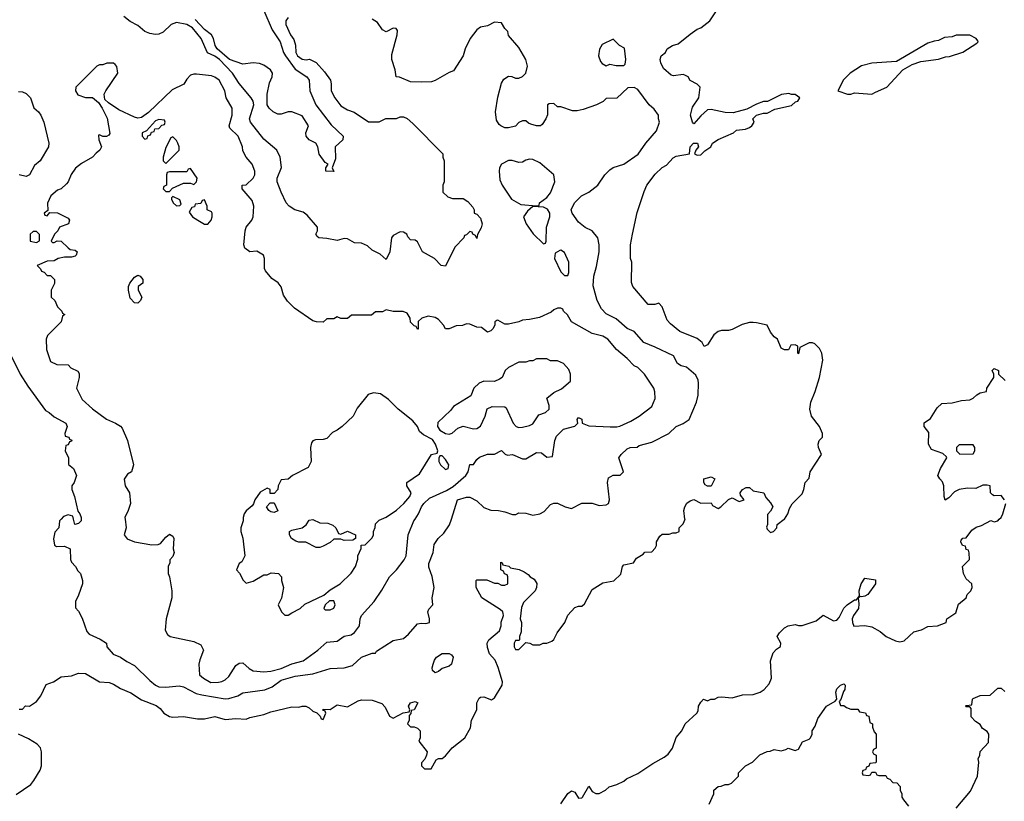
# Model space of a CAD drawing. Header units: inches. Extents: x 2348352 to 2479776, y 460422 to 613655.
# Tile 310 of 590: x 2392873 to 2398507, y 578387 to 582857. Entities that reach past the tile are written whole.
import ezdxf

# ---------------------------------------------------------------- set-up
doc = ezdxf.new("R2010")
doc.units = ezdxf.units.IN
doc.header["$MEASUREMENT"] = 0
doc.layers.add('C3597', color=7, linetype='Continuous')
doc.layers.add('C3598', color=7, linetype='Continuous')

msp = doc.modelspace()

# ---------------------------------------------------------------- linework, layer by layer
at = {"layer": 'C3597', "color": 4}
for points, elevation in [([(2392870, 578914), (2392890, 578914), (2392907.3, 578932.7), (2392930, 578931.3), (2392970, 578957.3), (2392995.1, 578990), (2393024.7, 579055.3), (2393066, 579070), (2393110, 579098), (2393170, 579104), (2393210, 579118.8), (2393250, 579118), (2393330, 579070.5), (2393385.8, 579065.8), (2393410, 579057.3), (2393450, 579031.3), (2393510, 579006.8), (2393570, 578966), (2393654.4, 578934.4), (2393678, 578918), (2393698, 578890), (2393730, 578870.8), (2393750, 578867.3), (2393810, 578871), (2393890, 578858.8), (2393930, 578858.8), (2393990, 578871), (2394050, 578854.8), (2394110, 578861), (2394170, 578856), (2394190, 578866), (2394270, 578882.8), (2394310, 578898), (2394430, 578926), (2394470, 578924.7), (2394490, 578931.3), (2394510, 578931.3), (2394530, 578922), (2394550, 578902), (2394572.7, 578892.7), (2394592.7, 578872.7), (2394598, 578858), (2394610, 578854), (2394626, 578890), (2394622, 578902), (2394607.3, 578907.3), (2394610, 578914), (2394650, 578912), (2394690, 578938), (2394750, 578926.8), (2394810, 578961), (2394830, 578966.8), (2394890, 578964.7), (2394945.4, 578945.4), (2394965.4, 578925.4), (2394990, 578874), (2395010, 578862), (2395068.4, 578891.6), (2395102, 578898), (2395106, 578910), (2395098, 578930), (2395108.7, 578950), (2395136.9, 578956.9), (2395151.3, 578950), (2395131.1, 578908.9), (2395114, 578906), (2395111.6, 578888.4), (2395102, 578878), (2395102, 578850), (2395092, 578830), (2395110, 578812), (2395130, 578812), (2395150, 578804.7), (2395164.7, 578790), (2395164.7, 578750), (2395158, 578730), (2395204.7, 578670), (2395202, 578650), (2395191.6, 578628.4), (2395172.7, 578607.3), (2395172, 578590), (2395190, 578572), (2395227.3, 578572.7), (2395256.4, 578623.6), (2395268.9, 578631.1), (2395290, 578631.3), (2395310, 578646), (2395347.3, 578692.7), (2395421.2, 578750), (2395452.5, 578807.5), (2395459.3, 578850), (2395489, 578910), (2395488.7, 578950), (2395503.1, 578976.9), (2395510, 578982), (2395530, 578984.7), (2395572.9, 578967.1), (2395590, 578978), (2395634, 579050), (2395635.3, 579070), (2395611.8, 579151.8), (2395593.8, 579193.8), (2395561.2, 579230), (2395550, 579266), (2395549.2, 579290.8), (2395558, 579310), (2395618, 579362), (2395628.7, 579390), (2395629.1, 579410.9), (2395642, 579450), (2395640.4, 579460.4), (2395638, 579470), (2395623.1, 579483.1), (2395518, 579550), (2395486, 579610), (2395486, 579650), (2395490, 579654), (2395547.3, 579652.7), (2395590, 579634), (2395610, 579634), (2395630, 579622), (2395650, 579622), (2395666, 579630), (2395666, 579670), (2395662, 579682), (2395647.3, 579687.3), (2395642, 579702), (2395626, 579710), (2395626, 579754), (2395634, 579750), (2395638, 579738), (2395671.6, 579731.6), (2395682, 579722), (2395731.6, 579711.6), (2395759.6, 579699.6), (2395783.6, 579683.6), (2395794, 579670), (2395816.9, 579656.9), (2395831.6, 579631.6), (2395831.3, 579610), (2395822, 579590), (2395756.9, 579523.1), (2395745.4, 579494.6), (2395738, 579430), (2395744.7, 579410), (2395743.6, 579356.4), (2395734, 579330), (2395734, 579310), (2395730, 579306), (2395710, 579306), (2395702, 579290), (2395702, 579270), (2395710, 579254), (2395730, 579254), (2395770, 579294), (2395791.6, 579291.6), (2395810, 579282), (2395850, 579282), (2395868.9, 579291.1), (2395890, 579291.3), (2395918, 579302), (2395930, 579312), (2395949.4, 579350.6), (2395993.2, 579410), (2396009.5, 579450.5), (2396050, 579494), (2396070, 579502), (2396090, 579502), (2396104.7, 579515.3), (2396150, 579598), (2396210, 579636), (2396273.2, 579646.8), (2396313.6, 579686.4), (2396322, 579730), (2396330, 579738), (2396386, 579750), (2396403.1, 579776.9), (2396440.4, 579799.6), (2396450, 579812), (2396490, 579814), (2396510, 579834), (2396518, 579850), (2396518, 579870), (2396536.4, 579903.6), (2396550, 579914), (2396590, 579914), (2396610, 579922), (2396630, 579922), (2396646, 579930), (2396646, 579950), (2396670, 579974), (2396680.4, 579999.6), (2396680.3, 580000)], 104), ([(2393109.9, 580000), (2393101, 579990), (2393098, 579950), (2393074, 579926), (2393066.8, 579886.8), (2393072, 579852), (2393083.6, 579843.6), (2393130, 579846), (2393162, 579830), (2393164.7, 579770), (2393170, 579754), (2393192, 579730), (2393205.4, 579705.4), (2393222, 579690), (2393232, 579650), (2393232, 579630), (2393210, 579566), (2393192, 579530), (2393192.7, 579492.7), (2393210, 579474), (2393230, 579434), (2393256.9, 579356.9), (2393270, 579342), (2393334.4, 579314.4), (2393370, 579291.3), (2393372, 579270), (2393408.1, 579228.1), (2393450, 579211), (2393486.2, 579186.2), (2393530, 579164), (2393617.1, 579077.1), (2393650, 579050.6), (2393670, 579041.6), (2393710, 579039.3), (2393786.8, 579046.8), (2393810, 579041), (2393883.7, 579003.7), (2393914.9, 578994.9), (2394050, 578972.4), (2394070, 578974.4), (2394122, 578990), (2394150, 579006.8), (2394275.2, 579024.8), (2394318.5, 579041.5), (2394370, 579078.4), (2394450, 579103), (2394550, 579114.9), (2394650, 579146.8), (2394730, 579150.8), (2394777.5, 579162.5), (2394830, 579211.3), (2394890, 579234), (2394910, 579234), (2394915.3, 579244.7), (2395010, 579306), (2395070, 579318), (2395098, 579342), (2395150, 579401), (2395170, 579406), (2395197.2, 579402.8), (2395218, 579410), (2395219, 579430), (2395208.7, 579470), (2395214.6, 579485.4), (2395238, 579510), (2395234, 579550), (2395245.1, 579610), (2395232.9, 579672.9), (2395214, 579726), (2395214, 579746), (2395239, 579810), (2395245.6, 579854.4), (2395268.7, 579890), (2395300.2, 579919.8), (2395332.9, 579967.1), (2395343.3, 580000)], 108), ([(2393224.7, 580000), (2393224.7, 579990), (2393210, 579975.3), (2393189.1, 579969.1), (2393182.1, 580000)], 108), ([(2393476.7, 580000), (2393482.8, 579950), (2393471.3, 579910), (2393488.3, 579888.3), (2393530, 579870.7), (2393630, 579853), (2393665.6, 579854.4), (2393679.3, 579860.7), (2393710, 579898), (2393730, 579914.8), (2393750, 579902), (2393754.8, 579890), (2393752, 579830), (2393758, 579810), (2393750, 579786), (2393732.7, 579767.3), (2393732, 579750), (2393722, 579730), (2393722, 579690), (2393731.1, 579671.1), (2393744.7, 579590), (2393744.7, 579550), (2393711.3, 579430), (2393705.4, 579365.4), (2393719.6, 579339.6), (2393734, 579330), (2393870, 579301), (2393910, 579282), (2393924.7, 579250), (2393904, 579196), (2393898.8, 579170), (2393902.8, 579110), (2393924.7, 579090), (2393966.2, 579066.2), (2394010, 579067.3), (2394030, 579070.8), (2394050, 579081), (2394070, 579101), (2394110, 579162.8), (2394130, 579177.3), (2394150, 579178.8), (2394185.5, 579145.5), (2394210, 579133.4), (2394270, 579127.3), (2394310.7, 579130.7), (2394370, 579146.7), (2394430, 579172.4), (2394495.3, 579190), (2394579, 579250), (2394630, 579296), (2394690, 579302.8), (2394730, 579331), (2394770, 579338.8), (2394790, 579351), (2394817.2, 579390), (2394821.2, 579430), (2394828.7, 579450), (2394902, 579530), (2394945.6, 579594.4), (2394989, 579670), (2395028.7, 579710), (2395072.9, 579767.1), (2395084, 579790), (2395096, 579910), (2395129.5, 579990), (2395136.1, 580000)], 112), ([(2394151.3, 580000), (2394151.3, 579990), (2394138, 579950), (2394138, 579930), (2394151.1, 579891.1), (2394162, 579790), (2394143.6, 579756.4), (2394130, 579746), (2394114, 579710), (2394131.6, 579691.6), (2394151.6, 579651.6), (2394170, 579634), (2394210, 579644.7), (2394270, 579682), (2394290, 579682), (2394312.7, 579692.7), (2394354, 579690), (2394372, 579670), (2394372, 579650), (2394382, 579610), (2394371.1, 579548.9), (2394352, 579510), (2394372, 579470), (2394390, 579452), (2394410, 579452), (2394430, 579464.7), (2394478, 579490), (2394505.6, 579514.4), (2394614, 579566), (2394650, 579596), (2394708, 579630), (2394770, 579692), (2394795.3, 579730), (2394808.4, 579771.6), (2394808.9, 579791.1), (2394827.3, 579832.7), (2394828, 579852), (2394850, 579854), (2394890, 579894), (2394898, 579910), (2394898, 579930), (2394907.3, 579952.7), (2394910, 579974), (2394930, 579994), (2394944.1, 580000)], 116), ([(2395970, 578371.3), (2396009.6, 578430.4), (2396030, 578446), (2396050, 578438), (2396070, 578404.7), (2396090, 578406), (2396094, 578410), (2396130, 578474), (2396150, 578442), (2396170, 578432), (2396190, 578432), (2396226, 578450), (2396246, 578470), (2396290, 578482), (2396330, 578502), (2396344.7, 578515.3), (2396410, 578546), (2396496.5, 578603.5), (2396562, 578638), (2396584.7, 578655.3), (2396608.7, 578690), (2396630, 578752), (2396662, 578790), (2396682, 578830), (2396748, 578890), (2396756.4, 578903.6), (2396758, 578930), (2396770, 578954), (2396786, 578970), (2396810, 578962), (2396828.9, 578971.1), (2396848.4, 578971.6), (2396870, 578982), (2396890, 578984.7), (2396950, 578978), (2397010, 578996), (2397070, 578998), (2397110, 579011.3), (2397133.2, 579026.8), (2397162, 579058), (2397175.3, 579090), (2397168.7, 579190), (2397184, 579236), (2397203.1, 579256.9), (2397227.3, 579272.7), (2397228, 579290), (2397208, 579330), (2397222, 579350), (2397250, 579378), (2397270, 579391), (2397310, 579398), (2397330, 579391.3), (2397350, 579391.3), (2397430, 579418), (2397470, 579451.3), (2397530, 579418), (2397550, 579422), (2397563.1, 579436.9), (2397590, 579492), (2397609.1, 579510.9), (2397650, 579538), (2397662, 579538), (2397678, 579562), (2397677.2, 579590), (2397688.7, 579630), (2397710, 579662), (2397770, 579654), (2397771.3, 579630), (2397726, 579570), (2397710, 579559.3), (2397690, 579555.3), (2397682, 579558), (2397671.6, 579548.4), (2397675.5, 579515.5), (2397672.7, 579490), (2397644.7, 579450), (2397636, 579430), (2397638, 579410), (2397647.3, 579387.3), (2397710, 579392.7), (2397750, 579383.8), (2397797.1, 579357.1), (2397832, 579330), (2397884.1, 579304.1), (2397910, 579299.1), (2397934.9, 579305.1), (2397990, 579356), (2398032.7, 579367.3), (2398070, 579386.8), (2398126, 579390), (2398175.3, 579410), (2398178, 579430), (2398230, 579464.7), (2398246.2, 579513.8), (2398288.7, 579550), (2398295.3, 579570), (2398315.3, 579590), (2398324, 579610), (2398321.2, 579630), (2398290, 579659), (2398273.2, 579690), (2398269, 579730), (2398308, 579770), (2398307.3, 579807.3), (2398302, 579822), (2398290, 579826), (2398286, 579846), (2398268, 579850), (2398258, 579870), (2398260.4, 579879.6), (2398270, 579892), (2398290, 579894), (2398322, 579938), (2398345.6, 579954.4), (2398376.5, 579963.5), (2398430, 579992), (2398450, 579984.7), (2398470, 579991.3), (2398478.7, 580000)], 96), ([(2397152.3, 580000), (2397152, 579970), (2397146, 579954), (2397150, 579942), (2397170, 579924.7), (2397186, 579930), (2397206, 579950), (2397208, 579970), (2397248.6, 580000)], 104), ([(2396818, 578370), (2396846, 578430), (2396846, 578450), (2396870, 578472), (2396887.3, 578472.7), (2396910, 578482), (2396930, 578482), (2396946, 578490), (2396986, 578530), (2396986, 578550), (2397026, 578590), (2397066, 578610), (2397108.4, 578651.6), (2397150, 578672), (2397167.3, 578672.7), (2397190, 578682), (2397230, 578676), (2397257.2, 578682.8), (2397270, 578691), (2397310, 578678), (2397330, 578684.7), (2397353.2, 578726.8), (2397390, 578742), (2397398, 578750), (2397408, 578770), (2397408, 578790), (2397424.7, 578815.3), (2397440.5, 578859.5), (2397489.6, 578930.4), (2397540.4, 578959.6), (2397548.4, 578971.6), (2397544, 579010), (2397549.3, 579030), (2397570, 579051.3), (2397590, 579058), (2397596, 579050), (2397594.8, 579025.2), (2397586.4, 579013.6), (2397572, 578968), (2397562, 578958), (2397570, 578934), (2397590, 578934), (2397603.6, 578923.6), (2397630, 578914), (2397670, 578914), (2397678, 578898), (2397712.7, 578892.7), (2397718, 578878), (2397732.7, 578872.7), (2397738, 578838), (2397754, 578830), (2397754, 578810), (2397763.6, 578783.6), (2397774, 578770), (2397774, 578690), (2397758, 578682), (2397754, 578670), (2397758, 578658), (2397774, 578650), (2397774, 578610), (2397770, 578606), (2397738, 578602), (2397732.7, 578587.3), (2397718, 578582), (2397712.7, 578567.3), (2397698, 578562), (2397694, 578550), (2397698, 578538), (2397730, 578534), (2397742, 578538), (2397750, 578554), (2397770, 578554), (2397778, 578538), (2397790, 578534), (2397830, 578534), (2397838, 578518), (2397852.7, 578512.7), (2397870, 578494), (2397892.7, 578492.7), (2397911.6, 578471.6), (2397912, 578450), (2397922, 578430), (2397922, 578410), (2397930, 578394), (2397959.6, 578359.6)], 92), ([(2398232.1, 578347.9), (2398314.8, 578445.2), (2398354, 578530), (2398362, 578610), (2398358, 578630), (2398368, 578650), (2398368.4, 578671.6), (2398416.4, 578723.6), (2398418, 578770), (2398410, 578786), (2398383.1, 578803.1), (2398370, 578826), (2398343.1, 578843.1), (2398318, 578870), (2398318, 578918), (2398310, 578926), (2398290, 578926), (2398286, 578930), (2398290, 578934), (2398322, 578938), (2398326, 578970), (2398330, 578974), (2398370, 578992), (2398427.3, 578992.7), (2398470, 579034), (2398490, 579034), (2398510, 579014)], 92), ([(2392853.8, 578426.2), (2392936.6, 578483.4), (2392954.9, 578505.1), (2392990, 578564.7), (2392997.2, 578590), (2392999, 578650), (2392999, 578670), (2392992.5, 578692.5), (2392972.5, 578712.5), (2392923.2, 578743.2), (2392866, 578770)], 104)]:
    msp.add_lwpolyline(points, dxfattribs=dict(at, elevation=elevation))
for points, elevation in [([(2394710, 579914), (2394750, 579931.3), (2394794, 579910), (2394794, 579890), (2394779.6, 579880.4), (2394730, 579878), (2394710, 579886), (2394670, 579886), (2394650, 579866), (2394610, 579846), (2394590, 579838), (2394570, 579838), (2394510, 579868.7), (2394470, 579869), (2394453.6, 579873.6), (2394428.7, 579890), (2394418, 579910), (2394418, 579930), (2394430, 579938), (2394490, 579951), (2394512.9, 579967.1), (2394530, 579994), (2394550, 579998), (2394590, 579978.8), (2394636.9, 579976.9), (2394665.4, 579965.4), (2394682, 579950), (2394698, 579918)], 116), ([(2394670, 579534), (2394646, 579534), (2394622, 579510), (2394614, 579490), (2394622, 579482), (2394650, 579481), (2394670, 579491.3), (2394679.3, 579510)], 116), ([(2395250, 579122), (2395235.3, 579135.3), (2395234, 579150), (2395239.3, 579170), (2395247.2, 579192.8), (2395259, 579210), (2395290, 579231.3), (2395330, 579231.3), (2395343.6, 579223.6), (2395354, 579210), (2395344.7, 579170), (2395330, 579159), (2395290, 579145.2), (2395270, 579129)], 104)]:
    msp.add_lwpolyline(points, close=True, dxfattribs=dict(at, elevation=elevation))
at = {"layer": 'C3598', "color": 4}
for points, elevation in [([(2394270.6, 582910), (2394318.9, 582798.9), (2394364.6, 582730), (2394383.1, 582670), (2394394, 582650), (2394450, 582573), (2394517.3, 582530), (2394530.4, 582510.4), (2394533, 582450), (2394567.3, 582370), (2394654.9, 582254.9), (2394724.7, 582190), (2394722, 582170), (2394678, 582130), (2394679.8, 582060.2), (2394662, 582010), (2394670, 581988), (2394626, 581990), (2394626, 582010), (2394638, 582030), (2394620.9, 582040.9), (2394586.9, 582086.9), (2394579.1, 582130), (2394567.8, 582150), (2394529.6, 582170), (2394512.4, 582190), (2394511.1, 582210), (2394525.6, 582250), (2394490, 582307.3), (2394430, 582329.3), (2394410, 582329.3), (2394370, 582316), (2394350, 582316), (2394324, 582330), (2394301.2, 582350), (2394289.5, 582370), (2394289.5, 582430), (2394303.7, 582496.3), (2394317.2, 582530), (2394319, 582550), (2394308.7, 582570), (2394270, 582597.2), (2394245.6, 582605.6), (2394209.2, 582609.2), (2394150, 582602.9), (2394073.2, 582630), (2394003, 582690), (2393991.3, 582710), (2393982.3, 582750), (2393970.6, 582770.6), (2393930, 582801.1), (2393878, 582858)], 104), ([(2397248.6, 580000), (2397250, 580001), (2397268.7, 580030), (2397278, 580062), (2397292.7, 580087.3), (2397350, 580144.7), (2397361.2, 580170), (2397368, 580210), (2397390, 580234), (2397397.2, 580270), (2397462, 580370), (2397444, 580410), (2397442, 580430), (2397448, 580450), (2397468, 580470), (2397468, 580490), (2397449, 580530), (2397403.7, 580590), (2397394.5, 580630), (2397399.5, 580670), (2397425.2, 580730), (2397449, 580810), (2397468.9, 580908.9), (2397464, 580950), (2397450, 580975.3), (2397423.1, 581003.1), (2397410, 581008.7), (2397390, 581008.7), (2397338, 580982), (2397330, 580946), (2397326, 580950), (2397326, 580990), (2397310, 580998), (2397285.4, 580994.6), (2397272, 580968), (2397250, 580968), (2397230, 580978), (2397208.9, 581028.9), (2397190, 581042), (2397170, 581068.7), (2397150, 581109), (2397090, 581123.7), (2397070, 581124.5), (2397050, 581124.5), (2397006.6, 581113.4), (2396950, 581084), (2396930, 581079), (2396890, 581079.3), (2396870, 581073.2), (2396845.8, 581054.2), (2396810, 580998), (2396790, 580988), (2396778, 581010), (2396750, 581034), (2396650, 581074), (2396596.4, 581116.4), (2396579, 581139), (2396550, 581215.3), (2396530, 581235.3), (2396507.3, 581227.3), (2396470, 581228), (2396382, 581330), (2396374.6, 581354.6), (2396375.3, 581470), (2396368.7, 581490), (2396368.9, 581568.9), (2396379, 581630), (2396406.8, 581753.2), (2396446.3, 581873.7), (2396462.7, 581910), (2396510, 581974), (2396550, 582010.8), (2396574.5, 582025.5), (2396612.9, 582067.1), (2396630, 582076), (2396706, 582090), (2396709.2, 582130), (2396729.5, 582150.5), (2396750.9, 582150.9), (2396758, 582130), (2396742, 582110), (2396734, 582090), (2396750, 582082), (2396770, 582084.7), (2396793.2, 582106.8), (2396828, 582130), (2396838, 582150), (2396869.3, 582170.7), (2396958, 582210), (2396975.3, 582224.7), (2397026, 582230), (2397050, 582241), (2397062, 582250), (2397075.3, 582270), (2397068, 582290), (2397089, 582311), (2397130, 582322), (2397150, 582322), (2397195.3, 582344.7), (2397290, 582366.8), (2397313.2, 582386.8), (2397326, 582390), (2397338, 582410), (2397310, 582428), (2397288.9, 582428.9), (2397274.6, 582434.6), (2397231.6, 582428.4), (2397151.6, 582388.4), (2397130, 582388), (2397090, 582374), (2397034.8, 582345.2), (2396955.3, 582324.7), (2396910, 582325.2), (2396830, 582344), (2396810, 582341.2), (2396770, 582306), (2396730, 582261.2), (2396722.7, 582270), (2396712.7, 582310), (2396724, 582356), (2396759, 582410), (2396768, 582470), (2396750, 582488), (2396710, 582508.7), (2396698, 582530), (2396680.2, 582540.2), (2396670, 582544), (2396615.3, 582535.3), (2396600.2, 582540.2), (2396558, 582578), (2396541.2, 582610), (2396539, 582630), (2396544, 582650), (2396568, 582670), (2396578, 582690), (2396608, 582710), (2396641.2, 582718.8), (2396710, 582774), (2396750, 582802.8), (2396770, 582811), (2396822, 582850), (2396888.7, 582950)], 104), ([(2394410, 582868.7), (2394396, 582850), (2394396, 582830), (2394422.8, 582770), (2394442.8, 582742.8), (2394450.7, 582710.7), (2394453, 582670), (2394463, 582650), (2394490, 582630.7), (2394512.5, 582627.5), (2394531.3, 582631.3), (2394570, 582612), (2394618, 582558), (2394651.3, 582510), (2394656, 582490), (2394656, 582450), (2394676, 582410), (2394710, 582364.7), (2394750, 582341), (2394787.1, 582327.1), (2394870, 582272), (2394930, 582272), (2394968.9, 582291.1), (2395030, 582292), (2395050, 582302), (2395070, 582302), (2395090, 582292), (2395123.6, 582263.6), (2395294, 582090), (2395294, 582070), (2395302, 582050), (2395302, 581930), (2395294, 581910), (2395294, 581870), (2395323.6, 581843.6), (2395350, 581834), (2395410, 581834), (2395436.9, 581816.9), (2395465.4, 581785.4), (2395474, 581770), (2395474, 581750), (2395490, 581744.7), (2395510, 581722), (2395518.8, 581690), (2395514, 581666), (2395492.7, 581627.3), (2395490, 581606), (2395482, 581622), (2395466, 581630), (2395462, 581642), (2395450, 581646), (2395430, 581626), (2395418, 581622), (2395414, 581610), (2395363.6, 581556.4), (2395310, 581448), (2395286, 581450), (2395246, 581490), (2395178, 581530), (2395150, 581586), (2395136.4, 581596.4), (2395110, 581598), (2395094.6, 581614.6), (2395088, 581630), (2395070, 581642), (2395050, 581644), (2395010, 581622), (2395001, 581610), (2394991.3, 581530), (2394970, 581486), (2394936.4, 581516.4), (2394890, 581538), (2394863.1, 581563.1), (2394830, 581579), (2394790, 581581.2), (2394750, 581602.7), (2394730, 581606), (2394690, 581593.2), (2394630, 581606), (2394586, 581610), (2394576.4, 581616.4), (2394568, 581630), (2394578, 581650), (2394578, 581670), (2394518.4, 581738.4), (2394496.2, 581756.2), (2394448, 581770), (2394415.3, 581790), (2394399, 581810), (2394369, 581870), (2394346.6, 581930), (2394346.6, 581950), (2394372.3, 582012.3), (2394363.7, 582070), (2394345.2, 582110), (2394270, 582172.7), (2394194, 582270), (2394189, 582290), (2394213, 582370), (2394209.7, 582390), (2394198.7, 582410), (2394130, 582491.6), (2394090.8, 582550.8), (2394017.3, 582630), (2393990, 582648.4), (2393947.8, 582667.8), (2393911.8, 582750), (2393862, 582810), (2393829, 582830), (2393770, 582841.3), (2393740.5, 582830), (2393693.8, 582786.2), (2393670, 582774.5), (2393650, 582772), (2393617.5, 582777.5), (2393590, 582789.2), (2393550, 582824), (2393506.3, 582846.3), (2393470, 582875.3)], 108), ([(2395343.3, 580000), (2395378, 580110), (2395430, 580126), (2395450, 580126), (2395490, 580104.7), (2395530, 580066), (2395570, 580051.3), (2395614, 580050), (2395650, 580042.8), (2395693.2, 580026.8), (2395713.2, 580026.8), (2395730, 580036), (2395770, 580034), (2395810, 580022.8), (2395850, 580030.8), (2395875.1, 580044.9), (2395910, 580084.7), (2395930, 580091.3), (2395950, 580091.3), (2395994, 580070), (2396030, 580062), (2396090, 580091.3), (2396150, 580091), (2396190, 580078.8), (2396230, 580082.8), (2396242, 580090), (2396249, 580110), (2396237.2, 580210), (2396242.7, 580237.3), (2396270, 580252), (2396310, 580252), (2396328, 580270), (2396302, 580350), (2396315.3, 580370), (2396350, 580402), (2396366, 580410), (2396407.3, 580412.7), (2396418, 580422), (2396490, 580441), (2396588, 580490), (2396629.4, 580530.6), (2396670, 580546.8), (2396704, 580570), (2396746, 580670), (2396756, 580710), (2396757.5, 580777.5), (2396755.1, 580795.1), (2396743.1, 580823.1), (2396688.9, 580868.9), (2396658, 580878), (2396638, 580890), (2396613.8, 580933.8), (2396510, 580983.7), (2396444, 581010), (2396390, 581074), (2396348.7, 581090), (2396285.6, 581145.6), (2396230, 581174), (2396202.5, 581202.5), (2396177.2, 581250), (2396155.5, 581335.5), (2396158, 581390), (2396174.2, 581445.8), (2396189.2, 581530), (2396189.1, 581569.1), (2396182, 581610), (2396150, 581648.7), (2396110, 581668.7), (2396070, 581698), (2396035.3, 581750), (2396029, 581770), (2396048.7, 581810), (2396088.7, 581850), (2396130, 581870.8), (2396182, 581910), (2396222, 581970), (2396250, 581998), (2396270, 582011.3), (2396330, 582031.3), (2396412.3, 582087.7), (2396455.3, 582150), (2396518, 582222), (2396535.3, 582270), (2396528.9, 582288.9), (2396528.7, 582310), (2396504.7, 582344.7), (2396475.3, 582370), (2396410, 582458), (2396390, 582468), (2396352.7, 582467.3), (2396290, 582408), (2396230, 582406), (2396211.6, 582388.4), (2396174, 582370), (2396096.9, 582343.1), (2396063.6, 582336.4), (2396036.4, 582336.4), (2395970, 582358), (2395950, 582358), (2395930, 582378), (2395903.6, 582376.4), (2395894, 582370), (2395892.7, 582312.7), (2395884.7, 582290), (2395863.6, 582256.4), (2395854, 582250), (2395830, 582249), (2395799, 582259), (2395784.7, 582264.7), (2395770, 582278), (2395750, 582278), (2395730, 582268), (2395710, 582248.7), (2395670, 582238), (2395650, 582238), (2395626, 582250), (2395616.4, 582256.4), (2395601.2, 582281.2), (2395595.3, 582330), (2395610, 582414), (2395630, 582494), (2395643.1, 582516.9), (2395670, 582534), (2395690, 582532), (2395710, 582522), (2395730, 582522), (2395750, 582532), (2395768.9, 582551.1), (2395779, 582590), (2395769, 582630), (2395730, 582698), (2395670, 582766), (2395666, 582790), (2395650, 582806), (2395630, 582838), (2395590, 582842), (2395550, 582822), (2395510, 582814), (2395490, 582799), (2395450.8, 582750), (2395422.8, 582690), (2395410.7, 582649.3), (2395355.3, 582564.7), (2395330, 582555.3), (2395250, 582508.7), (2395230, 582502), (2395170, 582499), (2395110, 582502), (2395047.3, 582527.3), (2395028, 582530), (2395022, 582570), (2395002, 582630), (2395003.1, 582656.9), (2395034, 582770), (2395034.6, 582794.6), (2395027.3, 582807.3), (2395010, 582808), (2394970, 582788), (2394950, 582798), (2394921.2, 582841.2), (2394890, 582859)], 108), ([(2395136.1, 580000), (2395156, 580030), (2395172.7, 580070), (2395186.6, 580090), (2395219.1, 580120.9), (2395316.5, 580163.5), (2395353.8, 580186.2), (2395425.4, 580250), (2395439.7, 580270), (2395450, 580312), (2395470, 580312), (2395490, 580342), (2395504.7, 580355.3), (2395550, 580371), (2395590, 580372), (2395630, 580392), (2395651.6, 580371.6), (2395665.4, 580365.4), (2395694, 580370), (2395750, 580344.7), (2395770, 580344.7), (2395830, 580382), (2395859.6, 580379.6), (2395890, 580354), (2395922, 580358), (2395935.3, 580450), (2395944.7, 580475.3), (2395984.7, 580515.3), (2396050, 580532), (2396068, 580550), (2396064, 580570), (2396070, 580582), (2396090, 580572), (2396092, 580550), (2396130, 580534.8), (2396252.5, 580527.5), (2396290, 580527.7), (2396307.5, 580532.5), (2396370, 580560.7), (2396418, 580590), (2396490, 580644.7), (2396508.7, 580690), (2396508.4, 580728.4), (2396502, 580750), (2396448.7, 580830), (2396410, 580868), (2396390, 580878), (2396350, 580919), (2396289, 580970), (2396239, 581030), (2396210, 581046), (2396150, 581062.7), (2396030, 581128.7), (2396008.4, 581168.4), (2395986, 581190), (2395982, 581202), (2395970, 581206), (2395950, 581206), (2395930, 581198), (2395915.3, 581184.7), (2395847.1, 581152.9), (2395790, 581141.2), (2395750, 581139), (2395730, 581129), (2395670, 581115.3), (2395650, 581115.3), (2395610, 581138), (2395603.6, 581136.4), (2395592, 581128), (2395592, 581112), (2395582, 581090), (2395570, 581078), (2395550, 581069), (2395516.4, 581096.4), (2395490, 581098), (2395450, 581115.3), (2395430, 581118), (2395407.3, 581107.3), (2395370, 581106), (2395330, 581088), (2395310, 581088), (2395298, 581110), (2395270, 581142), (2395250, 581153.2), (2395210, 581162), (2395174, 581150), (2395154, 581130), (2395154, 581086), (2395150, 581086), (2395142, 581102), (2395130, 581106), (2395110, 581126), (2395108, 581150), (2395090, 581178), (2395068.4, 581188.4), (2395010, 581188), (2394970, 581198), (2394950, 581186), (2394910, 581186), (2394887.3, 581167.3), (2394772.7, 581167.3), (2394750, 581148), (2394710, 581148), (2394690, 581158), (2394670, 581146), (2394630, 581146), (2394610, 581126), (2394571.6, 581128.4), (2394550, 581135.3), (2394446.3, 581206.3), (2394406.3, 581246.3), (2394382, 581282), (2394369.1, 581329.1), (2394352.5, 581352.5), (2394316.4, 581376.4), (2394280.2, 581420.2), (2394274.6, 581434.6), (2394274, 581490), (2394268.7, 581510), (2394230, 581532.7), (2394190, 581529), (2394162, 581550), (2394155.3, 581570), (2394164, 581650), (2394169.4, 581670.6), (2394202, 581710), (2394208.7, 581730), (2394214, 581790), (2394203.1, 581823.1), (2394146, 581890), (2394146, 581910), (2394170, 581912), (2394208.7, 581950), (2394219, 581970), (2394219, 581990), (2394204, 582030), (2394168.7, 582070), (2394150, 582106), (2394148.7, 582130), (2394122.7, 582190), (2394076, 582236), (2394072.7, 582250), (2394089.2, 582310), (2394088.7, 582350), (2394055.3, 582410), (2394048, 582450), (2394015.3, 582510), (2393990, 582528), (2393970, 582535.3), (2393885.6, 582545.6), (2393870, 582546), (2393850, 582539.3), (2393830, 582517.2), (2393812.3, 582487.7), (2393745.1, 582454.9), (2393610, 582325.7), (2393570, 582296.9), (2393550, 582293.6), (2393530, 582298.7), (2393441.1, 582341.1), (2393380.7, 582380.7), (2393360.2, 582400.2), (2393356, 582430), (2393366, 582450), (2393435.1, 582550), (2393429.1, 582589.1), (2393420.2, 582600.2), (2393410, 582608.7), (2393371.6, 582608.4), (2393350, 582598), (2393330, 582598), (2393314, 582590), (2393194, 582470), (2393192, 582450), (2393206.4, 582426.4), (2393250, 582411.3), (2393290, 582410.8), (2393323.5, 582383.5), (2393346, 582350), (2393373.7, 582293.7), (2393390, 582206), (2393383.6, 582196.4), (2393370, 582188.7), (2393348.4, 582188.4), (2393330, 582198), (2393323.6, 582196.4), (2393326, 582170), (2393341, 582130), (2393331.3, 582110), (2393310, 582093.2), (2393290.4, 582069.6), (2393226.2, 582033.8), (2393192.8, 582007.2), (2393167.9, 581972.1), (2393151.3, 581930), (2393142, 581918), (2393111.1, 581888.9), (2393090, 581882), (2393052, 581850), (2393032.7, 581807.3), (2393034, 581766), (2393014, 581750), (2393018, 581738), (2393030, 581734), (2393046, 581754), (2393090, 581752), (2393150, 581722), (2393158, 581710), (2393152, 581690), (2393102, 581670), (2393091, 581649), (2393072, 581630), (2393054, 581590), (2393062, 581582), (2393070, 581582), (2393088, 581592), (2393111, 581591), (2393150, 581551.3), (2393162.8, 581542.8), (2393190, 581538), (2393202, 581530), (2393196, 581510), (2393190, 581505.2), (2393170, 581499), (2393130, 581499), (2393094, 581490), (2393070, 581478), (2393030, 581475.3), (2392974, 581450), (2392992.7, 581432.7), (2392998, 581418), (2393012.7, 581412.7), (2393030, 581394), (2393050, 581394), (2393071.6, 581371.6), (2393071.6, 581348.4), (2393054, 581310), (2393054, 581270), (2393074, 581250), (2393090, 581214), (2393114, 581190), (2393118, 581178), (2393132, 581170), (2393118, 581162), (2393111.1, 581128.9), (2393032, 581050), (2393024.7, 581030), (2393026, 580970), (2393050, 580902), (2393085.4, 580885.4), (2393150, 580882), (2393166, 580866), (2393206.8, 580846.8), (2393213.4, 580833.4), (2393214, 580810), (2393198, 580750), (2393230, 580684.7), (2393290.7, 580630.7), (2393370, 580571.3), (2393422, 580550), (2393450, 580532), (2393459.8, 580519.8), (2393491, 580450), (2393524.7, 580310), (2393514, 580270), (2393490, 580258), (2393471.1, 580228.9), (2393476, 580190), (2393501, 580150), (2393506.8, 580090), (2393494.9, 580050), (2393475.5, 580010), (2393476.7, 580000)], 112), ([(2392866, 582446), (2392890, 582444.7), (2392910, 582434.8), (2392936, 582410), (2392953.4, 582353.4), (2392981, 582330), (2392994.8, 582310), (2393010.7, 582270.7), (2393041, 582150), (2393038.8, 582130), (2392991, 582050), (2392957.3, 582022.7), (2392930.4, 581969.6), (2392910, 581959), (2392870, 581968.7)], 108), ([(2392816, 580950), (2392876, 580830), (2392919.9, 580759.9), (2393020.7, 580620.7), (2393042, 580610), (2393070, 580584.7), (2393138, 580550), (2393144.7, 580530), (2393132, 580490), (2393134, 580474), (2393154, 580470), (2393158, 580458), (2393171.6, 580451.6), (2393170, 580446), (2393158, 580442), (2393150, 580426), (2393138, 580422), (2393134, 580390), (2393152, 580350), (2393152.7, 580312.7), (2393182, 580290), (2393198, 580250), (2393184.7, 580210), (2393172, 580190), (2393171.3, 580170), (2393186, 580130), (2393205.4, 580045.4), (2393218, 580030), (2393224.7, 580010), (2393224.7, 580000)], 108), ([(2398509, 580110), (2398490, 580135.3), (2398450, 580134), (2398439, 580139), (2398428.7, 580150), (2398426, 580190), (2398410, 580195.3), (2398385.4, 580194.6), (2398344.7, 580175.3), (2398296.5, 580176.5), (2398250, 580169.3), (2398223, 580157), (2398190, 580122), (2398169, 580109), (2398164, 580130), (2398162, 580190), (2398153.6, 580213.6), (2398138, 580230), (2398128, 580250), (2398142, 580290), (2398178, 580350), (2398176.4, 580356.4), (2398156.4, 580376.4), (2398090, 580398), (2398074, 580430), (2398076.4, 580496.4), (2398048, 580530), (2398048.9, 580551.1), (2398084.7, 580575.3), (2398123.2, 580636.8), (2398150, 580662), (2398210, 580664.7), (2398262, 580678), (2398310, 580682), (2398330, 580691.3), (2398350, 580711.3), (2398370, 580722), (2398406, 580730), (2398408, 580750), (2398448, 580810), (2398448, 580830), (2398438, 580850), (2398450, 580862), (2398474, 580850), (2398474, 580830), (2398512.7, 580792.7)], 96), ([(2394944.1, 580000), (2394970, 580011), (2395030, 580051), (2395072, 580090), (2395105.2, 580130), (2395114, 580150), (2395088, 580190), (2395088, 580210), (2395160.2, 580259.8), (2395229.2, 580370.8), (2395262, 580378), (2395266, 580390), (2395253.2, 580430), (2395234.8, 580454.8), (2395183.1, 580483.1), (2395162, 580502), (2395149.2, 580530), (2395122, 580562), (2395039, 580630), (2394984.5, 580684.5), (2394937, 580717), (2394898, 580722), (2394867.1, 580712.9), (2394804.5, 580635.5), (2394782, 580590), (2394718, 580530), (2394690, 580509), (2394663.5, 580496.5), (2394630, 580462), (2394610, 580455.3), (2394565.4, 580454.6), (2394550, 580448), (2394542.8, 580437.2), (2394538, 580410), (2394542, 580330), (2394523.6, 580296.4), (2394434, 580250), (2394410, 580228), (2394370, 580226), (2394352, 580190), (2394351.3, 580170), (2394330, 580146), (2394307.3, 580147.3), (2394306, 580170), (2394290, 580178), (2394250, 580154), (2394218, 580110), (2394212, 580088), (2394203.6, 580076.4), (2394170, 580048), (2394158, 580030), (2394151.3, 580010), (2394151.3, 580000)], 116), ([(2396680.3, 580000), (2396674, 580050), (2396679, 580070), (2396690, 580091.3), (2396710, 580104.7), (2396730, 580112), (2396770, 580092), (2396830, 580094), (2396838, 580078), (2396870, 580062), (2396886, 580070), (2396930, 580112), (2396950, 580122), (2396990, 580102), (2397018, 580110), (2396998, 580138), (2396995.3, 580150), (2397008.7, 580170), (2397030, 580181), (2397050, 580182), (2397070, 580162), (2397131.6, 580151.6), (2397143.6, 580123.6), (2397170, 580094), (2397182, 580070), (2397170, 580046), (2397152.7, 580027.3), (2397152.3, 580000)], 104), ([(2398478.7, 580000), (2398488.7, 580010), (2398499, 580030), (2398515.3, 580090)], 96), ([(2393182.1, 580000), (2393178, 580018), (2393150, 580025.2), (2393124.1, 580015.9), (2393109.9, 580000)], 108)]:
    msp.add_lwpolyline(points, dxfattribs=dict(at, elevation=elevation))
for points, elevation in [([(2396270, 582746), (2396205.4, 582714.6), (2396190.9, 582689.1), (2396186, 582650), (2396196.9, 582616.9), (2396205.4, 582605.4), (2396230, 582592), (2396250, 582602), (2396286, 582594), (2396330, 582594), (2396338, 582602), (2396342, 582630), (2396334.6, 582694.6), (2396306, 582710)], 108), ([(2398310, 582768), (2398232.7, 582767.3), (2398210, 582758), (2398165.4, 582754.6), (2398130, 582738), (2398105.4, 582734.6), (2398070, 582722), (2397890, 582618), (2397750, 582608.7), (2397690, 582593.2), (2397624.7, 582550), (2397587.1, 582512.9), (2397554, 582450), (2397610, 582431.3), (2397630, 582431.3), (2397650, 582438), (2397750, 582431.3), (2397770, 582442), (2397835.3, 582470), (2397926, 582570), (2397980.2, 582599.8), (2398030, 582618), (2398130, 582631.3), (2398170, 582644.7), (2398193.6, 582646.4), (2398270, 582671.3), (2398350, 582722), (2398358, 582730), (2398356.4, 582736.4), (2398346, 582750)], 104), ([(2393670, 582286), (2393650, 582278), (2393598, 582222), (2393574, 582210), (2393574, 582190), (2393590, 582174), (2393602, 582178), (2393607.3, 582192.7), (2393622, 582198), (2393627.3, 582212.7), (2393642, 582218), (2393647.3, 582232.7), (2393670, 582234), (2393687.3, 582252.7), (2393702, 582258), (2393706, 582270), (2393702, 582282)], 116), ([(2393750, 582186), (2393738, 582182), (2393710, 582126), (2393694, 582070), (2393694, 582050), (2393710, 582034), (2393786, 582110), (2393786, 582130), (2393778, 582150), (2393770, 582166)], 116), ([(2395790, 582059), (2395770, 582054), (2395750, 582041.2), (2395730, 582039.3), (2395691.7, 582051.7), (2395670, 582051.8), (2395630.8, 582030), (2395619.1, 582010), (2395616.3, 581990), (2395621.7, 581941.7), (2395634, 581910), (2395686.8, 581830), (2395740.4, 581800.4), (2395830, 581792), (2395846, 581794), (2395848, 581810), (2395890, 581840.7), (2395910, 581866), (2395935.1, 581930), (2395929, 581970), (2395850, 582039), (2395810, 582057.2)], 112), ([(2393850, 582006), (2393838, 582002), (2393830, 581986), (2393730, 581986), (2393718, 581982), (2393714, 581970), (2393714, 581910), (2393698, 581902), (2393694, 581890), (2393710, 581874), (2393730, 581874), (2393747.3, 581892.7), (2393810, 581922), (2393850, 581922), (2393870, 581914), (2393886, 581930), (2393888, 581950)], 116), ([(2393750, 581846), (2393742, 581838), (2393742, 581830), (2393752, 581810), (2393770, 581792), (2393790, 581794), (2393798, 581802), (2393790, 581826)], 116), ([(2393930, 581826), (2393918, 581822), (2393910, 581806), (2393878, 581802), (2393872.7, 581787.3), (2393858, 581782), (2393843.6, 581756.4), (2393862, 581730), (2393892, 581710), (2393930, 581687.3), (2393950, 581687.3), (2393968.7, 581710), (2393975.3, 581730), (2393975.3, 581750), (2393970, 581758), (2393946, 581770), (2393946, 581790)], 116), ([(2395810, 581788), (2395778.8, 581761.2), (2395756, 581730), (2395771.3, 581690), (2395811.6, 581631.6), (2395870, 581574), (2395882, 581578), (2395886, 581590), (2395888.7, 581670), (2395906, 581730), (2395906.6, 581750), (2395893.3, 581773.3), (2395870, 581785.2)], 112), ([(2392970, 581646), (2392950, 581646), (2392934, 581630), (2392934, 581590), (2392970, 581582), (2392987.3, 581592.7), (2392987.3, 581627.3)], 112), ([(2395970, 581538), (2395963.6, 581536.4), (2395938, 581522), (2395934, 581490), (2395970, 581414), (2395990, 581394), (2396010, 581394), (2396015.3, 581410), (2396015.3, 581470), (2395990, 581526)], 112), ([(2393550, 581235.3), (2393530, 581238), (2393504.7, 581264.7), (2393495.3, 581310), (2393495.3, 581330), (2393504, 581350), (2393530, 581384.7), (2393550, 581396), (2393562, 581390), (2393578, 581370), (2393578, 581350), (2393552, 581330), (2393552, 581310), (2393571.3, 581270), (2393564.7, 581250)], 112), ([(2395890, 580918), (2395830, 580918), (2395810, 580906), (2395790, 580906), (2395770, 580898), (2395730, 580898), (2395670, 580868), (2395652, 580850), (2395634, 580810), (2395619.6, 580800.4), (2395590, 580788), (2395530, 580788.7), (2395502, 580778), (2395471.1, 580748.9), (2395454.8, 580705.2), (2395355.3, 580644.7), (2395338, 580622), (2395266.4, 580553.6), (2395264.7, 580530), (2395278, 580510), (2395310, 580491), (2395330, 580486.8), (2395348.9, 580491.1), (2395380.2, 580519.8), (2395410, 580531.3), (2395470, 580516), (2395490, 580518), (2395510, 580532), (2395537.2, 580590), (2395549.1, 580630.9), (2395576.4, 580643.6), (2395650, 580642), (2395656.9, 580636.9), (2395698, 580550), (2395714, 580530), (2395730, 580524.7), (2395750, 580526), (2395790, 580536), (2395810, 580546), (2395844, 580596), (2395882, 580610), (2395902.7, 580630), (2395904, 580650), (2395890, 580692), (2395930, 580724.7), (2395973.6, 580746.4), (2396026, 580790), (2396026, 580830), (2396016.4, 580856.4), (2395986, 580890), (2395950, 580906), (2395910, 580906)], 116), ([(2398330, 580426), (2398250, 580426), (2398234, 580410), (2398234, 580390), (2398252.7, 580372.7), (2398330, 580374), (2398338, 580390), (2398338, 580410)], 96), ([(2395290, 580362), (2395278, 580362), (2395271.6, 580348.4), (2395271.3, 580330), (2395282, 580310), (2395310, 580284.7), (2395326, 580290), (2395328, 580310), (2395310, 580342)], 116), ([(2396810, 580188), (2396796.4, 580196.4), (2396788, 580210), (2396788, 580230), (2396830, 580242), (2396851, 580231), (2396830, 580188)], 104), ([(2394330, 580038), (2394310, 580042), (2394298, 580050), (2394286, 580070), (2394307.3, 580092.7), (2394330, 580094), (2394350, 580048)], 116)]:
    msp.add_lwpolyline(points, close=True, dxfattribs=dict(at, elevation=elevation))

doc.saveas('drawing.dxf')
